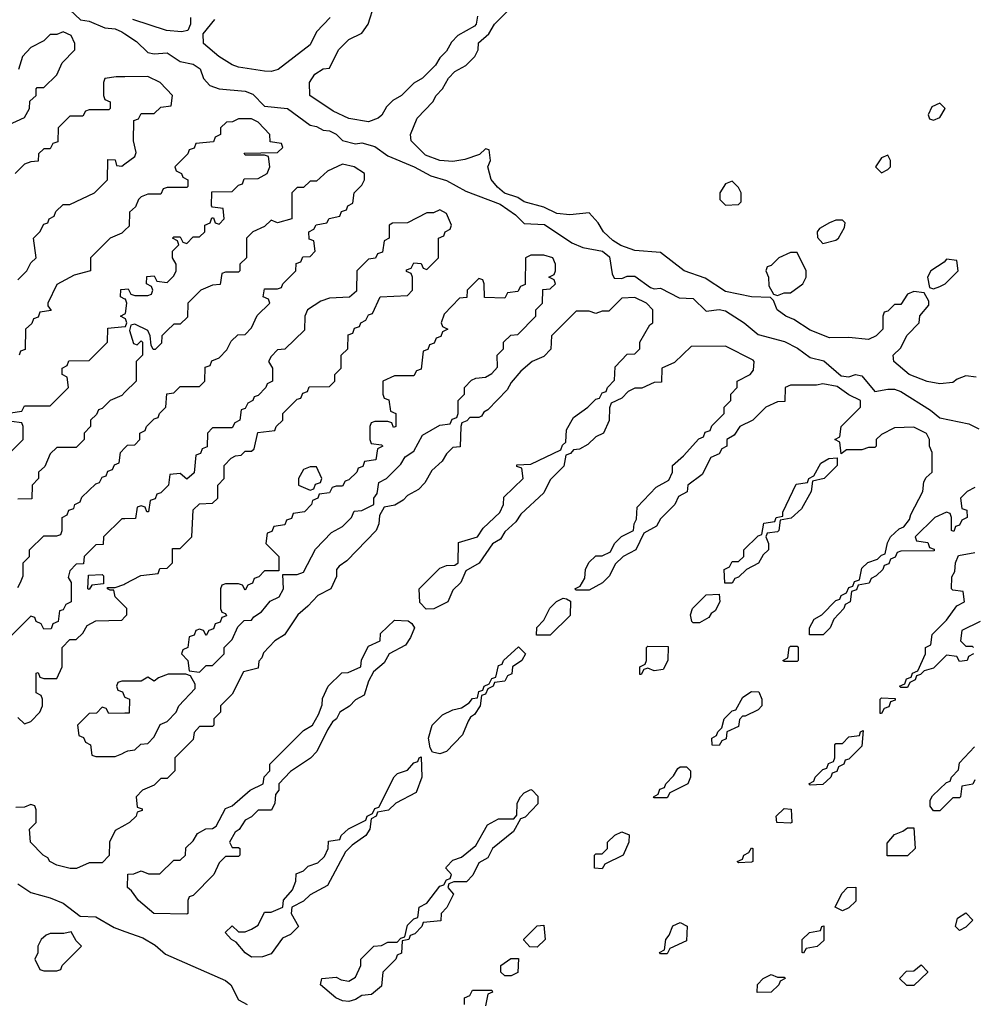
# Model space of a CAD drawing. Header units: inches. Extents: x 2701323 to 2964515, y 494916 to 722124.
# Tile 542 of 656: x 2859676 to 2862613, y 682371 to 685403. Entities that reach past the tile are written whole.
import ezdxf

# ---------------------------------------------------------------- set-up
doc = ezdxf.new("R2010")
doc.units = ezdxf.units.IN
doc.header["$MEASUREMENT"] = 0
doc.layers.add('C8658', color=7, linetype='Continuous')
doc.layers.add('C8668', color=7, linetype='Continuous')

msp = doc.modelspace()

# ---------------------------------------------------------------- linework, layer by layer
at = {"layer": 'C8658', "color": 2, "elevation": 2}
for points in [[(2859830, 685434), (2859862.5, 685402.5), (2859890, 685398.4), (2859938.4, 685378.4), (2859970, 685374.9), (2859990, 685366), (2860000, 685359.4)], [(2859630, 685074), (2859690, 685102), (2859706, 685130), (2859707.3, 685152.7), (2859726, 685170), (2859726, 685190), (2859730, 685194), (2859750, 685194), (2859790, 685234), (2859806, 685270), (2859846, 685310), (2859846, 685330), (2859834.6, 685354.6), (2859810, 685366), (2859790, 685358), (2859770, 685358), (2859750, 685338), (2859710, 685318), (2859684.7, 685290), (2859672, 685250)], [(2860000, 685227.7), (2859972.7, 685227.3), (2859938, 685222), (2859934, 685210), (2859934, 685170), (2859938, 685158), (2859954, 685150), (2859954, 685130), (2859950, 685126), (2859890, 685126), (2859878, 685122), (2859870, 685106), (2859830, 685106), (2859794, 685070), (2859792.7, 685027.3), (2859778, 685022), (2859770, 685006), (2859750, 685006), (2859734, 684990), (2859732.7, 684967.3), (2859710, 684966), (2859690, 684958), (2859662, 684930)], [(2859670, 684602), (2859698, 684630), (2859710, 684654), (2859726, 684670), (2859718, 684730), (2859738, 684750), (2859750, 684774), (2859762, 684778), (2859766, 684790), (2859782, 684798), (2859787.3, 684812.7), (2859810, 684834), (2859830, 684834), (2859906, 684870), (2859946, 684910), (2859947.3, 684972.7), (2859970, 684972), (2859974, 684954), (2859990, 684952), (2860000, 684959.5)], [(2860000, 684755.4), (2859990, 684746), (2859954, 684730), (2859894, 684670), (2859894, 684630), (2859843.6, 684616.4), (2859790, 684588), (2859762, 684530), (2859762, 684522), (2859772.7, 684507.3), (2859738, 684502), (2859732.7, 684487.3), (2859718, 684482), (2859712.7, 684467.3), (2859694, 684450), (2859692.7, 684387.3), (2859678, 684382), (2859674, 684370)], [(2860000, 684543), (2859986, 684550), (2859987.3, 684572.7), (2860000, 684573.4)], [(2860000, 684483), (2859986, 684490), (2860000, 684497)], [(2859647.3, 684192.7), (2859682, 684198), (2859690, 684214), (2859770, 684214), (2859826, 684270), (2859822, 684302), (2859806, 684310), (2859806, 684330), (2859822, 684338), (2859827.3, 684352.7), (2859890, 684354), (2859946, 684410), (2859947.3, 684452.7), (2860000, 684457.8)], [(2860000, 684256), (2859990, 684246), (2859954, 684230), (2859930, 684206), (2859918, 684202), (2859912.7, 684187.3), (2859894, 684170), (2859894, 684150), (2859874, 684130), (2859874, 684110), (2859850, 684086), (2859790, 684086), (2859770, 684066), (2859752.7, 684027.3), (2859734, 684010), (2859734, 683990), (2859714, 683970), (2859712.7, 683927.3), (2859670, 683926)], [(2859650, 684074), (2859686, 684110), (2859686, 684150), (2859682, 684162), (2859650, 684166)], [(2859670, 683654), (2859678, 683670), (2859686, 683690), (2859686, 683730), (2859706, 683750), (2859706, 683770), (2859750, 683814), (2859790, 683814), (2859802, 683818), (2859806, 683830), (2859806, 683870), (2859822, 683878), (2859827.3, 683892.7), (2859842, 683898), (2859846, 683910), (2859862, 683918), (2859867.3, 683932.7), (2859910, 683974), (2859922, 683978), (2859930, 683994), (2859942, 683998), (2859947.3, 684012.7), (2859962, 684018), (2859967.3, 684032.7), (2859982, 684038), (2859986, 684070), (2860000, 684084.9)], [(2860000, 683866.3), (2859990, 683866), (2859934, 683810), (2859932.7, 683787.3), (2859910, 683786), (2859874, 683750), (2859872.7, 683727.3), (2859850, 683726), (2859830, 683706), (2859824.7, 683684.7), (2859834, 683670), (2859834, 683610), (2859818, 683602), (2859810, 683586), (2859798, 683582), (2859794, 683550), (2859778, 683542), (2859772.7, 683527.3), (2859750, 683526), (2859742, 683542), (2859726, 683550), (2859722, 683562), (2859710, 683566), (2859650, 683506)], [(2860000, 683596), (2859970, 683626), (2859966, 683646), (2859954, 683646), (2859946, 683650), (2859946, 683654), (2859970, 683654), (2859996.4, 683663.6), (2860000, 683665.5)], [(2859670, 683254), (2859690, 683234), (2859710, 683242), (2859738, 683270), (2859746, 683290), (2859746, 683310), (2859742, 683322), (2859726, 683330), (2859726, 683390), (2859732.7, 683392.7), (2859738, 683378), (2859750, 683374), (2859790, 683374), (2859806, 683410), (2859806, 683470), (2859830, 683494), (2859850, 683494), (2859870, 683514), (2859883.1, 683536.9), (2859910, 683552), (2859990, 683554), (2860000, 683564)], [(2860000, 683366), (2859990, 683366), (2859978, 683362), (2859974, 683350), (2859978, 683338), (2859992.7, 683332.7), (2859998, 683318), (2860000, 683317)], [(2860000, 683267.1), (2859950, 683266), (2859942, 683282), (2859930, 683286), (2859912.7, 683267.3), (2859890, 683266), (2859854, 683230), (2859858, 683198), (2859872.7, 683192.7), (2859878, 683178), (2859894, 683170), (2859898, 683138), (2859910, 683134), (2859970, 683134), (2859990, 683142), (2860000, 683147.2)], [(2860000, 682922.4), (2859970, 682906), (2859952, 682870), (2859951.6, 682828.4), (2859930, 682806), (2859890, 682806), (2859851, 682789), (2859830.8, 682789.2), (2859790, 682799), (2859768.7, 682810), (2859762, 682822), (2859748, 682830), (2859708.7, 682870), (2859706, 682910), (2859726, 682930), (2859726, 682970), (2859722, 682982), (2859710, 682986), (2859690, 682978), (2859663.6, 682976.4)], [(2859670, 682742), (2859710, 682714.4), (2859770, 682698.7), (2859810, 682681.7), (2859861.6, 682641.6), (2859910, 682639.6), (2859966.8, 682606.8), (2860000, 682594.9)]]:
    msp.add_lwpolyline(points, dxfattribs=at)
for points in [[(2859890, 683648), (2859886, 683650), (2859887.3, 683692.7), (2859930, 683694), (2859934, 683690), (2859934, 683666), (2859898, 683662)], [(2859834, 682594), (2859811.3, 682588.7), (2859770, 682588.7), (2859756.9, 682583.1), (2859742, 682570), (2859732, 682550), (2859731.3, 682528.7), (2859722, 682510), (2859738, 682478), (2859750, 682474), (2859790, 682474), (2859802, 682478), (2859806, 682490), (2859866, 682550), (2859850, 682566)]]:
    msp.add_lwpolyline(points, close=True, dxfattribs=at)
at = {"layer": 'C8668', "color": 2, "elevation": 2}
for points in [[(2862622, 684302), (2862590, 684306), (2862563.6, 684296.4), (2862550, 684286), (2862510, 684282), (2862471, 684289), (2862415.3, 684310), (2862368, 684350), (2862366, 684370), (2862388.4, 684391.6), (2862408.9, 684431.1), (2862446, 684470), (2862448.4, 684491.6), (2862476.4, 684523.6), (2862476.4, 684536.4), (2862462, 684562), (2862430, 684566), (2862410, 684558), (2862390, 684526), (2862370, 684526), (2862350, 684506), (2862338, 684502), (2862334, 684490), (2862334, 684450), (2862314, 684430), (2862290, 684418), (2862230, 684424), (2862170, 684423.7), (2862110, 684447), (2862060.2, 684480.2), (2862035.3, 684490), (2862009, 684510), (2861998, 684538), (2861988, 684548), (2861930, 684549.3), (2861850, 684566.6), (2861786.8, 684606.8), (2861722, 684630), (2861650, 684686), (2861570, 684692.7), (2861527.3, 684707.3), (2861502.9, 684722.9), (2861474, 684750), (2861458, 684778), (2861430, 684808), (2861370, 684802.7), (2861330, 684806.6), (2861290, 684826), (2861230, 684842.7), (2861210, 684856), (2861169.3, 684869.3), (2861147, 684887), (2861128.4, 684911.6), (2861118, 684950), (2861126, 684970), (2861122, 685002), (2861110, 685006), (2861092, 684988), (2861047.1, 684972.9), (2861010, 684966.6), (2860969.5, 684969.5), (2860925.8, 684985.8), (2860881.2, 685030), (2860879, 685050), (2860900.2, 685099.8), (2860948, 685150), (2860958, 685170), (2860978, 685190), (2860996.4, 685223.6), (2861016.4, 685243.6), (2861050, 685262), (2861078, 685290), (2861088, 685310), (2861088.4, 685331.6), (2861120.4, 685359.6), (2861138, 685390), (2861223.1, 685476.9)], [(2861085.4, 685414.6), (2861082, 685390), (2861076.9, 685383.1), (2861025.4, 685354.6), (2861005.4, 685334.6), (2860990, 685306), (2860970, 685286), (2860956.9, 685263.1), (2860916.9, 685223.1), (2860890, 685208), (2860852, 685170), (2860825.4, 685154.6), (2860805.4, 685134.6), (2860791.1, 685108.9), (2860779.8, 685100.2), (2860750, 685089.2), (2860690, 685099.3), (2860641.2, 685121.2), (2860569, 685170), (2860568.7, 685210), (2860584.7, 685235.3), (2860610, 685252), (2860630, 685254), (2860658, 685310), (2860690, 685342), (2860730, 685362), (2860748.7, 685390), (2860768.7, 685451.3)], [(2860202, 685410), (2860202, 685390), (2860194, 685370), (2860174, 685366), (2860128, 685370), (2860024.4, 685404.4)], [(2860632, 685410), (2860590, 685366), (2860570, 685326), (2860472, 685250), (2860450, 685244), (2860430, 685245.2), (2860350, 685257), (2860330, 685264.5), (2860289, 685290), (2860242, 685330), (2860240.4, 685359.6), (2860276.4, 685403.6)], [(2860000, 685359.4), (2860035.8, 685335.8), (2860070, 685302.8), (2860090, 685298), (2860130, 685301.6), (2860170, 685274.9), (2860210, 685266), (2860231.8, 685251.8), (2860241.7, 685221.7), (2860261.1, 685201.1), (2860290, 685190.4), (2860370, 685183), (2860394, 685174), (2860430, 685137.3), (2860501, 685130), (2860570, 685078.8), (2860590, 685074.8), (2860610, 685062.8), (2860630, 685060.7), (2860650.4, 685050.4), (2860670, 685031), (2860710, 685020.5), (2860730, 685023.8), (2860770, 685012.4), (2860810, 684983.8), (2860890.5, 684950.5), (2860942.4, 684922.4), (2860990, 684908.2), (2861050, 684875.5), (2861155.5, 684835.5), (2861202.5, 684802.5), (2861230, 684776), (2861292.3, 684772.3), (2861375.9, 684715.9), (2861410, 684702), (2861470.5, 684690.5), (2861492.7, 684672.7), (2861500.7, 684620.7), (2861507.1, 684607.1), (2861530, 684606), (2861546.6, 684613.4), (2861570, 684613.4), (2861618.8, 684578.8), (2861630, 684574.8), (2861650, 684576.3), (2861707.1, 684547.1), (2861750, 684544.9), (2861790, 684506), (2861830, 684510.5), (2861850, 684506.4), (2861907.3, 684470), (2861950, 684433.4), (2862031.9, 684411.9), (2862071.8, 684391.8), (2862110, 684362.8), (2862152.4, 684352.4), (2862206, 684306), (2862230, 684302.8), (2862250, 684310.4), (2862270, 684306.8), (2862310, 684258), (2862350, 684265.5), (2862370, 684265.5), (2862390, 684258), (2862480.9, 684200.9), (2862510, 684177.3), (2862598.8, 684158.8), (2862630, 684142.8)], [(2860000, 684959.5), (2860030, 684982), (2860034, 684994), (2860026, 685030), (2860027.3, 685092.7), (2860042, 685098), (2860050, 685114), (2860090, 685114), (2860110, 685134), (2860142, 685138), (2860146, 685170), (2860108, 685210), (2860070, 685228.7), (2860000, 685227.7)], [(2860000, 684573.4), (2860010, 684574), (2860018, 684558), (2860030, 684554), (2860070, 684554), (2860082, 684558), (2860086, 684570), (2860082, 684582), (2860066, 684590), (2860067.3, 684612.7), (2860090, 684614), (2860098, 684598), (2860130, 684594), (2860150, 684614), (2860158, 684630), (2860158, 684650), (2860146, 684670), (2860146, 684690), (2860166, 684710), (2860162, 684722), (2860146, 684730), (2860150, 684734), (2860170, 684734), (2860178, 684718), (2860190, 684714), (2860210, 684734), (2860230, 684734), (2860246, 684750), (2860246, 684770), (2860262, 684778), (2860267.3, 684792.7), (2860272.7, 684792.7), (2860278, 684778), (2860290, 684774), (2860306, 684790), (2860302, 684822), (2860270, 684826), (2860266, 684830), (2860267.3, 684872.7), (2860330, 684874), (2860350, 684894), (2860362, 684898), (2860367.3, 684912.7), (2860410, 684914), (2860438, 684930), (2860446, 684950), (2860442, 684982), (2860430, 684986), (2860370, 684986), (2860367.3, 684992.7), (2860470, 684994), (2860486, 685010), (2860482, 685022), (2860447.3, 685027.3), (2860446, 685050), (2860410, 685088), (2860390, 685098), (2860350, 685098), (2860331.6, 685088.4), (2860312.7, 685087.3), (2860294, 685070), (2860294, 685050), (2860278, 685042), (2860272.7, 685027.3), (2860218, 685022), (2860212.7, 685007.3), (2860198, 685002), (2860194, 684990), (2860154, 684950), (2860158, 684938), (2860174, 684930), (2860178, 684918), (2860194, 684910), (2860194, 684890), (2860190, 684886), (2860130, 684886), (2860118, 684882), (2860110, 684866), (2860070, 684866), (2860050, 684858), (2860042, 684850), (2860032.7, 684827.3), (2860014, 684810), (2860012.7, 684767.3), (2860000, 684755.4)], [(2860000, 684084.9), (2860007.3, 684092.7), (2860030, 684094), (2860046, 684110), (2860046, 684130), (2860062, 684138), (2860066, 684150), (2860090, 684174), (2860102, 684178), (2860106, 684190), (2860126, 684210), (2860128.7, 684251.3), (2860150, 684254), (2860170, 684274), (2860230, 684274), (2860246, 684290), (2860247.3, 684332.7), (2860262, 684338), (2860267.3, 684352.7), (2860290, 684362), (2860314, 684386), (2860327.3, 684412.7), (2860347.3, 684432.7), (2860370, 684434), (2860390, 684454), (2860407.3, 684492.7), (2860446, 684530), (2860442, 684542), (2860426, 684550), (2860430, 684574), (2860470, 684574), (2860482, 684578), (2860486, 684590), (2860526, 684630), (2860527.3, 684652.7), (2860542, 684658), (2860547.3, 684672.7), (2860570, 684674), (2860586, 684690), (2860582, 684722), (2860567.3, 684727.3), (2860566, 684750), (2860582, 684758), (2860588.7, 684771.3), (2860622, 684778), (2860628.7, 684791.3), (2860662, 684798), (2860667.3, 684812.7), (2860682, 684818), (2860686, 684830), (2860702, 684838), (2860706, 684870), (2860730, 684894), (2860738, 684910), (2860738, 684930), (2860706, 684950), (2860670, 684958), (2860623.6, 684936.4), (2860590, 684906), (2860570, 684906), (2860550, 684886), (2860530, 684886), (2860514, 684870), (2860514, 684790), (2860470, 684778), (2860450, 684786), (2860430, 684766), (2860394, 684750), (2860374, 684730), (2860374, 684670), (2860354, 684650), (2860354, 684630), (2860350, 684626), (2860310, 684626), (2860298, 684622), (2860292.7, 684587.3), (2860270, 684586), (2860234, 684570), (2860194, 684530), (2860192.7, 684487.3), (2860170, 684466), (2860150, 684466), (2860130, 684446), (2860114, 684430), (2860112.7, 684407.3), (2860092.7, 684387.3), (2860087.3, 684387.3), (2860080.4, 684400.4), (2860078, 684430), (2860070, 684446), (2860030, 684466), (2860018, 684462), (2860014, 684446), (2860026.4, 684406.4), (2860038, 684402), (2860050, 684414), (2860054, 684410), (2860054, 684370), (2860034, 684350), (2860034, 684290), (2860000, 684256)], [(2860000, 683665.5), (2860048.4, 683691.6), (2860102, 683698), (2860107.3, 683712.7), (2860130, 683714), (2860146, 683730), (2860146, 683774), (2860170, 683774), (2860206, 683810), (2860210, 683894), (2860230, 683912), (2860270, 683914), (2860286, 683930), (2860286, 683970), (2860306, 683990), (2860306, 684030), (2860327.3, 684052.7), (2860340.4, 684059.6), (2860358, 684062), (2860370, 684074), (2860390, 684074), (2860398, 684082), (2860408.7, 684131.3), (2860462, 684138), (2860466, 684150), (2860486, 684170), (2860486, 684190), (2860530, 684234), (2860542, 684238), (2860547.3, 684252.7), (2860562, 684258), (2860567.3, 684272.7), (2860630, 684274), (2860646, 684290), (2860646, 684310), (2860666, 684330), (2860666, 684370), (2860686, 684390), (2860687.3, 684432.7), (2860702, 684438), (2860707.3, 684452.7), (2860722, 684458), (2860726, 684470), (2860742, 684478), (2860750, 684494), (2860762, 684498), (2860786, 684550), (2860870, 684554), (2860886, 684570), (2860886, 684610), (2860882, 684622), (2860867.3, 684627.3), (2860867.3, 684632.7), (2860882, 684638), (2860890, 684654), (2860912.7, 684652.7), (2860918, 684638), (2860930, 684634), (2860966, 684670), (2860966, 684730), (2860982, 684738), (2860986, 684750), (2861002, 684758), (2861006, 684770), (2860990, 684806), (2860970, 684818), (2860950, 684808), (2860930, 684808), (2860870, 684778), (2860823.6, 684776.4), (2860814, 684770), (2860814, 684730), (2860798, 684722), (2860792.7, 684687.3), (2860778, 684682), (2860771.6, 684668.4), (2860750, 684666), (2860714, 684630), (2860712.7, 684567.3), (2860691.6, 684548.4), (2860630, 684546), (2860603.6, 684536.4), (2860562, 684510), (2860554, 684490), (2860552.7, 684447.3), (2860492, 684388), (2860470, 684386), (2860450, 684366), (2860442, 684350), (2860454, 684330), (2860454, 684290), (2860438, 684282), (2860434, 684270), (2860410, 684246), (2860398, 684242), (2860394, 684230), (2860378, 684222), (2860370, 684206), (2860358, 684202), (2860354, 684170), (2860338, 684162), (2860330, 684146), (2860270, 684146), (2860254, 684130), (2860252.7, 684087.3), (2860238, 684082), (2860232.7, 684067.3), (2860218, 684062), (2860212.7, 684007.3), (2860190, 683988), (2860170, 684006), (2860138, 684002), (2860134, 683970), (2860110, 683946), (2860098, 683942), (2860092.7, 683927.3), (2860078, 683922), (2860072.7, 683887.3), (2860067.3, 683887.3), (2860062, 683902), (2860050, 683906), (2860038, 683902), (2860032.7, 683867.3), (2860000, 683866.3)], [(2862618, 683962), (2862594, 683950), (2862574, 683930), (2862578, 683898), (2862592.7, 683892.7), (2862594, 683870), (2862578, 683862), (2862570, 683846), (2862558, 683842), (2862552.7, 683827.3), (2862546, 683830), (2862546, 683870), (2862542, 683882), (2862530, 683886), (2862494, 683870), (2862434, 683810), (2862438, 683798), (2862472.7, 683792.7), (2862478, 683778), (2862492.7, 683772.7), (2862492.7, 683767.3), (2862390, 683766), (2862378, 683762), (2862372.7, 683747.3), (2862358, 683742), (2862352.7, 683727.3), (2862338, 683722), (2862334, 683710), (2862314, 683690), (2862298, 683682), (2862292.7, 683667.3), (2862258, 683662), (2862252.7, 683647.3), (2862238, 683642), (2862234, 683610), (2862218, 683602), (2862214, 683590), (2862183.6, 683556.4), (2862172, 683530), (2862151, 683509), (2862108.4, 683508.4), (2862108, 683530), (2862123.1, 683556.9), (2862146, 683570), (2862190, 683614), (2862202, 683618), (2862206, 683630), (2862222, 683638), (2862230, 683654), (2862242, 683658), (2862247.3, 683672.7), (2862262, 683678), (2862270, 683714), (2862288.4, 683731.6), (2862318, 683742), (2862330, 683754), (2862342, 683758), (2862348.4, 683791.6), (2862358, 683810), (2862384.7, 683835.3), (2862399, 683841), (2862416.4, 683863.6), (2862420.4, 683879.6), (2862458, 683950), (2862460.4, 683979.6), (2862467.3, 683992.7), (2862486, 684010), (2862486, 684070), (2862478, 684090), (2862478, 684110), (2862468.4, 684128.4), (2862430, 684148), (2862370, 684146), (2862330, 684126), (2862314, 684110), (2862314, 684090), (2862310, 684086), (2862290, 684086), (2862270, 684078), (2862222, 684078), (2862206, 684066), (2862202, 684102), (2862186, 684110), (2862202, 684118), (2862206, 684150), (2862266, 684210), (2862266, 684230), (2862230, 684248), (2862194, 684274), (2862150, 684282), (2862130, 684278), (2862050, 684278), (2862034, 684270), (2862032.7, 684227.3), (2862010, 684226), (2861974, 684210), (2861934, 684170), (2861894, 684150), (2861876.9, 684123.1), (2861854, 684110), (2861854, 684090), (2861838, 684082), (2861830, 684066), (2861804.7, 684055.3), (2861778, 684002), (2861734, 683970), (2861731.3, 683948.7), (2861705.4, 683934.6), (2861694, 683910), (2861650, 683866), (2861636.9, 683843.1), (2861598, 683822), (2861574, 683770), (2861534, 683750), (2861510, 683726), (2861492, 683690), (2861471.1, 683668.9), (2861430, 683646), (2861390, 683646), (2861386, 683650), (2861402, 683658), (2861416.4, 683683.6), (2861418, 683710), (2861428.9, 683731.1), (2861450, 683752), (2861470, 683752), (2861495.3, 683764.7), (2861508, 683790), (2861528.9, 683811.1), (2861566, 683830), (2861568, 683850), (2861575.3, 683864.7), (2861578, 683902), (2861636.4, 683963.6), (2861675.3, 683984.7), (2861686, 684010), (2861686, 684030), (2861720.4, 684059.6), (2861767.3, 684112.7), (2861782, 684118), (2861787.3, 684132.7), (2861802, 684138), (2861807.3, 684152.7), (2861846, 684190), (2861846, 684210), (2861866, 684230), (2861866, 684250), (2861886, 684270), (2861886, 684290), (2861926, 684310), (2861936.4, 684323.6), (2861938, 684350), (2861934.6, 684354.6), (2861850, 684398), (2861743.6, 684396.4), (2861692.7, 684347.3), (2861654, 684330), (2861652.7, 684287.3), (2861630, 684286), (2861592, 684268), (2861570, 684268), (2861550, 684258), (2861530, 684238), (2861498, 684222), (2861492.7, 684207.3), (2861491.6, 684168.4), (2861474, 684130), (2861450, 684118), (2861425.4, 684094.6), (2861399.6, 684080.4), (2861382, 684078), (2861372.7, 684067.3), (2861358, 684062), (2861351.6, 684028.4), (2861310, 683986), (2861290, 683946), (2861219.6, 683880.4), (2861203.6, 683856.4), (2861170, 683826), (2861156.9, 683803.1), (2861131.6, 683788.4), (2861091.1, 683728.9), (2861050, 683706), (2861034, 683670), (2861010, 683646), (2860994, 683610), (2860951.6, 683588.4), (2860927.3, 683587.3), (2860908.4, 683608.4), (2860906, 683650), (2860970, 683714), (2860990, 683722), (2861016.4, 683723.6), (2861026, 683730), (2861027.3, 683792.7), (2861086, 683810), (2861103.1, 683836.9), (2861154.6, 683885.4), (2861166, 683910), (2861167.3, 683932.7), (2861226, 683990), (2861222, 684022), (2861207.3, 684027.3), (2861207.3, 684032.7), (2861250, 684034), (2861342, 684078), (2861347.3, 684092.7), (2861358, 684102), (2861360.4, 684139.6), (2861382, 684178), (2861426, 684210), (2861450, 684234), (2861462, 684238), (2861470, 684254), (2861482, 684258), (2861486, 684270), (2861507.3, 684292.7), (2861510, 684334), (2861547.3, 684372.7), (2861570, 684374), (2861586, 684390), (2861586, 684410), (2861616.4, 684463.6), (2861626, 684470), (2861626, 684510), (2861606, 684530), (2861570, 684548), (2861530, 684546), (2861490, 684506), (2861470, 684506), (2861450, 684498), (2861430, 684506), (2861390, 684506), (2861314, 684430), (2861311.6, 684388.4), (2861290, 684366), (2861254, 684350), (2861219.6, 684320.4), (2861190, 684286), (2861176.9, 684263.1), (2861118, 684202), (2861105.4, 684194.6), (2861098, 684182), (2861090, 684178), (2861062, 684178), (2861052.7, 684167.3), (2861038, 684162), (2861034, 684150), (2861032.7, 684087.3), (2861010, 684086), (2860990, 684066), (2860976.9, 684043.1), (2860945.4, 684014.6), (2860923.6, 683976.4), (2860903.6, 683956.4), (2860870, 683938), (2860856.9, 683923.1), (2860831.6, 683908.4), (2860798, 683902), (2860783.6, 683876.4), (2860782, 683850), (2860774, 683830), (2860683.6, 683736.4), (2860659.6, 683720.4), (2860652, 683710), (2860651.6, 683688.4), (2860634, 683650), (2860594, 683630), (2860563.6, 683596.4), (2860532, 683570), (2860491.1, 683508.9), (2860462, 683490), (2860426.4, 683453.6), (2860422, 683438), (2860412.7, 683427.3), (2860410, 683406), (2860365.4, 683394.6), (2860330, 683326), (2860294, 683290), (2860294, 683270), (2860274, 683250), (2860274, 683230), (2860270, 683226), (2860230, 683226), (2860212.7, 683207.3), (2860210, 683186), (2860154, 683130), (2860154, 683090), (2860130, 683066), (2860110, 683066), (2860090, 683046), (2860054, 683030), (2860034, 683010), (2860038, 682978), (2860052.7, 682972.7), (2860052.7, 682967.3), (2860038, 682962), (2860034, 682950), (2860014, 682930), (2860000, 682922.4)], [(2860000, 684497), (2860002, 684498), (2860006, 684530), (2860002, 684542), (2860000, 684543)], [(2860000, 684457.8), (2860002, 684458), (2860006, 684470), (2860002, 684482), (2860000, 684483)], [(2862614, 683450), (2862598, 683442), (2862594, 683430), (2862570, 683426), (2862562, 683442), (2862530, 683446), (2862490, 683406), (2862462, 683398), (2862450, 683386), (2862438, 683382), (2862434, 683370), (2862418, 683362), (2862410, 683346), (2862390, 683346), (2862386, 683350), (2862402, 683358), (2862407.3, 683372.7), (2862422, 683378), (2862426, 683390), (2862442, 683398), (2862466, 683450), (2862466, 683470), (2862482, 683478), (2862486, 683510), (2862530, 683554), (2862562, 683598), (2862586, 683610), (2862582, 683642), (2862550, 683646), (2862546, 683650), (2862547.3, 683687.3), (2862556.4, 683703.6), (2862558, 683730), (2862567.3, 683752.7), (2862618, 683762)], [(2860000, 683564), (2860006, 683570), (2860006, 683590), (2860000, 683596)], [(2862634, 683550), (2862578, 683522), (2862574, 683490), (2862590, 683474), (2862610, 683474), (2862614, 683470)], [(2860000, 683147.2), (2860008.4, 683151.6), (2860030, 683154), (2860048.4, 683171.6), (2860070, 683174), (2860090, 683194), (2860108, 683232), (2860130, 683242), (2860158, 683270), (2860166, 683290), (2860216.4, 683343.6), (2860216.4, 683356.4), (2860202, 683382), (2860187.3, 683387.3), (2860132.7, 683387.3), (2860103.6, 683376.4), (2860090, 683366), (2860070, 683378), (2860050, 683366), (2860000, 683366)], [(2860000, 683317), (2860014, 683310), (2860012.7, 683267.3), (2860000, 683267.1)], [(2862618, 683062), (2862611.6, 683048.4), (2862578, 683042), (2862574, 683010), (2862570, 683006), (2862550, 683006), (2862510, 682966), (2862490, 682966), (2862480.4, 682980.4), (2862480.4, 682999.6), (2862487.3, 683012.7), (2862530, 683054), (2862542, 683058), (2862546, 683070), (2862567.3, 683092.7), (2862570, 683114), (2862616.4, 683163.6)], [(2860000, 682594.9), (2860055.2, 682575.2), (2860092.8, 682552.8), (2860125.3, 682525.2), (2860310, 682443.7), (2860326.4, 682430), (2860350, 682384.7), (2860376, 682370)], [(2861046, 682370), (2861046, 682390), (2861062, 682398), (2861070, 682414), (2861130, 682414), (2861132, 682408), (2861118, 682402), (2861110, 682366)]]:
    msp.add_lwpolyline(points, dxfattribs=at)
for points in [[(2862510, 685146), (2862485.4, 685134.6), (2862474, 685110), (2862478, 685098), (2862490, 685094), (2862510, 685102), (2862526, 685130)], [(2862350, 684986), (2862330, 684978), (2862312, 684950), (2862330, 684932), (2862350, 684942), (2862358, 684950), (2862358, 684970)], [(2861870, 684906), (2861850, 684898), (2861832, 684870), (2861832, 684850), (2861850, 684832), (2861890, 684834), (2861898, 684842), (2861898, 684870), (2861890, 684886)], [(2862210, 684786), (2862190, 684786), (2862170, 684778), (2862139.6, 684760.4), (2862132, 684750), (2862132.7, 684732.7), (2862150, 684714), (2862190, 684724.7), (2862198, 684730), (2862216.4, 684763.6), (2862218, 684778)], [(2861290, 684678), (2861250, 684678), (2861234, 684670), (2861232.7, 684587.3), (2861218, 684582), (2861210, 684566), (2861178, 684562), (2861170, 684546), (2861107.3, 684547.3), (2861106, 684590), (2861102, 684602), (2861090, 684606), (2861054, 684570), (2861052.7, 684547.3), (2861030, 684546), (2860983.6, 684496.4), (2860974, 684470), (2860978, 684458), (2860994, 684450), (2860978, 684442), (2860972.7, 684427.3), (2860958, 684422), (2860952.7, 684407.3), (2860938, 684402), (2860932.7, 684387.3), (2860918, 684382), (2860912.7, 684327.3), (2860898, 684322), (2860890, 684306), (2860830, 684306), (2860794, 684290), (2860794, 684250), (2860798, 684238), (2860812.7, 684232.7), (2860818, 684198), (2860834, 684190), (2860834, 684150), (2860827.3, 684147.3), (2860822, 684162), (2860810, 684166), (2860770, 684166), (2860758, 684162), (2860754, 684150), (2860754, 684110), (2860758, 684098), (2860790, 684094), (2860794, 684090), (2860778, 684082), (2860772.7, 684047.3), (2860738, 684042), (2860732.7, 684027.3), (2860718, 684022), (2860714, 684010), (2860690, 683986), (2860678, 683982), (2860670, 683966), (2860650, 683966), (2860638, 683962), (2860630, 683946), (2860598, 683942), (2860594, 683930), (2860578, 683922), (2860574, 683910), (2860552.7, 683887.3), (2860518, 683882), (2860512.7, 683867.3), (2860498, 683862), (2860492.7, 683847.3), (2860458, 683842), (2860452.7, 683827.3), (2860438, 683822), (2860434, 683790), (2860474, 683750), (2860474, 683706), (2860430, 683706), (2860412.7, 683687.3), (2860398, 683682), (2860392.7, 683667.3), (2860378, 683662), (2860370, 683646), (2860362, 683662), (2860350, 683666), (2860310, 683666), (2860298, 683662), (2860294, 683650), (2860294, 683590), (2860298, 683578), (2860310, 683574), (2860312.7, 683567.3), (2860298, 683562), (2860292.7, 683547.3), (2860278, 683542), (2860272.7, 683527.3), (2860258, 683522), (2860250, 683506), (2860242, 683522), (2860230, 683526), (2860218, 683522), (2860212.7, 683507.3), (2860198, 683502), (2860194, 683470), (2860178, 683462), (2860174, 683450), (2860194, 683430), (2860198, 683398), (2860230, 683394), (2860250, 683414), (2860270, 683414), (2860306, 683450), (2860306, 683470), (2860330, 683494), (2860347.3, 683532.7), (2860367.3, 683552.7), (2860390, 683554), (2860396.4, 683563.6), (2860420.4, 683579.6), (2860447.3, 683612.7), (2860474.6, 683625.4), (2860488, 683650), (2860486, 683694), (2860530, 683694), (2860550, 683702), (2860587.3, 683772.7), (2860636.4, 683823.6), (2860670, 683842), (2860698, 683870), (2860706, 683890), (2860730, 683892), (2860766, 683910), (2860766, 683930), (2860776.4, 683943.6), (2860782, 683978), (2860806, 683990), (2860850, 684034), (2860863.1, 684056.9), (2860890, 684074), (2860916.4, 684123.6), (2860970, 684154), (2861002, 684158), (2861007.3, 684172.7), (2861022, 684178), (2861026, 684190), (2861026, 684230), (2861046, 684250), (2861046, 684270), (2861067.3, 684292.7), (2861080.4, 684299.6), (2861110, 684302), (2861130, 684314), (2861147.3, 684332.7), (2861146, 684370), (2861166, 684390), (2861166, 684410), (2861188.4, 684431.6), (2861210, 684434), (2861266, 684490), (2861266, 684510), (2861286, 684530), (2861287.3, 684572.7), (2861310, 684574), (2861326, 684590), (2861322, 684602), (2861306, 684610), (2861322, 684618), (2861326, 684630), (2861326, 684650), (2861318, 684670)], [(2862070, 684686), (2862050, 684686), (2862014, 684670), (2861990, 684646), (2861978, 684642), (2861974, 684630), (2861982, 684610), (2861983.6, 684583.6), (2861998, 684558), (2862010, 684554), (2862030, 684562), (2862050, 684562), (2862088, 684590), (2862098, 684610), (2862098, 684630)], [(2862530, 684666), (2862523.6, 684656.4), (2862482, 684630), (2862472, 684610), (2862478, 684578), (2862490, 684574), (2862510, 684582), (2862526, 684590), (2862566, 684630), (2862562, 684662)], [(2861847.3, 683667.3), (2861846, 683710), (2861862, 683718), (2861870, 683734), (2861890, 683734), (2861906, 683750), (2861906, 683770), (2861950, 683814), (2861962, 683818), (2861967.3, 683852.7), (2862002, 683858), (2862006, 683870), (2862026, 683874), (2862026, 683886), (2862067.3, 683972.7), (2862102, 683978), (2862106, 683990), (2862122, 683998), (2862143.1, 684036.9), (2862168.4, 684051.6), (2862194, 684054), (2862194, 684030), (2862154, 683990), (2862118, 683982), (2862114, 683950), (2862083.6, 683896.4), (2862051.6, 683868.4), (2862018, 683862), (2862014, 683830), (2862010, 683826), (2861978, 683822), (2861974, 683810), (2861982, 683790), (2861982, 683770), (2861965.4, 683754.6), (2861951.1, 683728.9), (2861914, 683710), (2861890, 683686), (2861878, 683682), (2861870, 683668)], [(2860590, 684026), (2860570, 684026), (2860550, 684018), (2860534, 683990), (2860534, 683970), (2860570, 683954), (2860582, 683958), (2860587.3, 683972.7), (2860602, 683978), (2860606, 683990)], [(2861750, 683546), (2861746, 683550), (2861742, 683570), (2861748, 683590), (2861790, 683632), (2861830, 683634), (2861832, 683610), (2861818, 683582), (2861805.4, 683574.6), (2861798, 683562), (2861770, 683546)], [(2861267.3, 683507.3), (2861268.4, 683531.6), (2861290, 683554), (2861308.9, 683591.1), (2861328.9, 683611.1), (2861350, 683622), (2861359.6, 683619.6), (2861372, 683612), (2861371.6, 683568.4), (2861310, 683508)], [(2860330, 682854), (2860350, 682854), (2860354, 682850), (2860354, 682830), (2860350, 682826), (2860310, 682826), (2860290, 682806), (2860274, 682770), (2860210, 682706), (2860198, 682702), (2860194, 682690), (2860194, 682650), (2860190, 682648), (2860089.2, 682650), (2860042, 682690), (2860020.4, 682720.4), (2860008, 682730), (2860008.7, 682771.3), (2860027.3, 682772.7), (2860050, 682782), (2860072.7, 682772.7), (2860107.3, 682772.7), (2860150, 682814), (2860170, 682814), (2860186, 682830), (2860187.3, 682852.7), (2860210, 682874), (2860223.1, 682896.9), (2860248.7, 682911.3), (2860270, 682912), (2860280.4, 682919.6), (2860310, 682974), (2860330, 682982), (2860386, 683030), (2860426, 683050), (2860428.4, 683071.6), (2860446, 683090), (2860446, 683110), (2860550, 683214), (2860578, 683230), (2860596.4, 683263.6), (2860607.3, 683292.7), (2860608, 683312), (2860626, 683350), (2860668.4, 683391.6), (2860687.3, 683392.7), (2860726, 683410), (2860728.4, 683431.6), (2860750, 683474), (2860786, 683490), (2860787.3, 683512.7), (2860830, 683554), (2860872, 683552), (2860883.6, 683543.6), (2860892, 683530), (2860879.8, 683500.2), (2860863.6, 683476.4), (2860814, 683450), (2860798, 683422), (2860765.4, 683394.6), (2860750, 683366), (2860736.9, 683323.1), (2860710, 683308), (2860691.1, 683288.9), (2860662, 683270), (2860652, 683250), (2860639.6, 683240.4), (2860623.6, 683216.4), (2860591, 683149), (2860571.3, 683128.7), (2860510, 683088), (2860474, 683050), (2860474, 683030), (2860463.6, 683016.4), (2860462, 682990), (2860451.1, 682968.9), (2860410, 682968), (2860390, 682948), (2860370, 682938), (2860351.3, 682908.7), (2860339.6, 682900.4), (2860322, 682870)], [(2860970, 683142), (2860947.3, 683147.3), (2860940.4, 683160.4), (2860935.3, 683190), (2860946, 683230), (2860978, 683262), (2861010, 683278), (2861036.4, 683283.6), (2861060.4, 683299.6), (2861070, 683312), (2861086, 683314), (2861090, 683334), (2861102, 683338), (2861106, 683350), (2861122, 683358), (2861130, 683374), (2861142, 683378), (2861150, 683414), (2861162, 683418), (2861166, 683430), (2861212, 683472), (2861234, 683450), (2861222, 683430), (2861194, 683410), (2861191.6, 683388.4), (2861178, 683382), (2861170, 683366), (2861138, 683362), (2861134, 683350), (2861118, 683342), (2861110, 683326), (2861098, 683322), (2861094, 683290), (2861076.9, 683263.1), (2861064.7, 683255.3), (2861056.9, 683243.1), (2861039.8, 683200.2), (2860990, 683148.7)], [(2861630, 683398), (2861610, 683406), (2861598, 683402), (2861590, 683386), (2861586, 683386), (2861586, 683410), (2861602, 683418), (2861606, 683430), (2861606, 683470), (2861610, 683474), (2861672.7, 683472.7), (2861672, 683430), (2861658, 683402)], [(2862030, 683426), (2862026, 683430), (2862042, 683438), (2862046, 683470), (2862050, 683474), (2862070, 683474), (2862074, 683470), (2862074, 683430), (2862070, 683426)], [(2861830, 683168), (2861808.9, 683168.9), (2861808, 683190), (2861822, 683198), (2861826, 683210), (2861838, 683222), (2861846, 683250), (2861870, 683274), (2861882, 683278), (2861903.1, 683316.9), (2861930, 683334), (2861952.7, 683332.7), (2861962, 683310), (2861962, 683290), (2861950, 683278), (2861910, 683258), (2861902, 683258), (2861892.7, 683247.3), (2861890, 683226), (2861854, 683210), (2861851.6, 683188.4), (2861838, 683182)], [(2862326, 683266), (2862326, 683310), (2862330, 683314), (2862372.7, 683312.7), (2862372.7, 683307.3), (2862358, 683302), (2862352.7, 683287.3), (2862338, 683282), (2862330, 683266)], [(2862110, 683046), (2862106, 683050), (2862122, 683058), (2862126, 683070), (2862150, 683094), (2862162, 683098), (2862167.3, 683112.7), (2862182, 683118), (2862186, 683130), (2862186, 683170), (2862190, 683174), (2862210, 683174), (2862230, 683194), (2862262, 683198), (2862266, 683210), (2862274, 683214), (2862270, 683166), (2862230, 683126), (2862218, 683122), (2862214, 683110), (2862198, 683102), (2862192.7, 683087.3), (2862178, 683082), (2862174, 683070), (2862150, 683048)], [(2860390, 682515.3), (2860370, 682529), (2860342, 682562), (2860328, 682570), (2860308.4, 682591.6), (2860330, 682612), (2860350, 682594), (2860370, 682594), (2860390, 682602), (2860410, 682614), (2860430, 682654), (2860450, 682654), (2860486, 682670), (2860488.4, 682691.6), (2860516.4, 682723.6), (2860526, 682750), (2860527.3, 682772.7), (2860550, 682782), (2860564, 682796), (2860593.6, 682806.4), (2860614.6, 682825.4), (2860626, 682850), (2860627.3, 682872.7), (2860662, 682878), (2860666, 682890), (2860688.9, 682911.1), (2860742, 682938), (2860746, 682950), (2860762, 682958), (2860770, 682974), (2860782, 682978), (2860828.7, 683071.3), (2860839, 683081), (2860870, 683092), (2860890, 683114), (2860902, 683118), (2860906, 683130), (2860912.7, 683132.7), (2860914, 683070), (2860896.9, 683023.1), (2860834, 682990), (2860811.6, 682968.4), (2860778, 682962), (2860774, 682950), (2860758, 682942), (2860754, 682910), (2860742, 682890), (2860699.6, 682860.4), (2860679.6, 682840.4), (2860623.6, 682736.4), (2860570, 682708), (2860550, 682688), (2860514, 682670), (2860512, 682650), (2860534, 682610), (2860510, 682586), (2860485.4, 682574.6), (2860450, 682526), (2860423.6, 682516.4)], [(2861630, 683006), (2861628, 683010), (2861642, 683018), (2861647.3, 683032.7), (2861662, 683038), (2861666, 683050), (2861690, 683074), (2861703.1, 683096.9), (2861710, 683102), (2861730, 683102), (2861742, 683090), (2861742, 683070), (2861734, 683050), (2861678, 683022), (2861670, 683006)], [(2860690, 682379), (2860670, 682381.2), (2860649, 682390), (2860602, 682430), (2860606, 682450), (2860650, 682454), (2860665.4, 682445.4), (2860690, 682442), (2860710, 682454), (2860726, 682490), (2860726, 682510), (2860766, 682550), (2860790, 682552), (2860810, 682562), (2860838, 682562), (2860850, 682574), (2860862, 682578), (2860870, 682614), (2860890, 682634), (2860902, 682638), (2860906, 682670), (2860930, 682682), (2860970, 682734), (2860982, 682738), (2860990, 682754), (2861002, 682758), (2861006, 682770), (2860988, 682790), (2860990, 682794), (2861010, 682814), (2861036.4, 682823.6), (2861080.4, 682859.6), (2861116.4, 682923.6), (2861150, 682942), (2861198, 682942), (2861207.3, 682952.7), (2861208, 682990), (2861218, 683010), (2861230, 683022), (2861250, 683032), (2861254, 683030), (2861271.6, 683011.6), (2861271.6, 682988.4), (2861232.7, 682947.3), (2861218, 682942), (2861196.9, 682903.1), (2861132, 682850), (2861118, 682822), (2861090, 682806), (2861071.6, 682768.4), (2861052, 682748), (2861012.7, 682747.3), (2860998, 682742), (2860994, 682730), (2861012, 682710), (2860991.6, 682668.4), (2860974, 682650), (2860972.7, 682627.3), (2860918, 682622), (2860914, 682610), (2860892.7, 682587.3), (2860878, 682582), (2860874, 682570), (2860854, 682566), (2860852, 682528), (2860838, 682522), (2860834, 682510), (2860794, 682470), (2860790, 682426), (2860759.6, 682400.4), (2860730, 682398), (2860710, 682385.2)], [(2862050, 682928), (2862008, 682930), (2862006, 682950), (2862030, 682974), (2862051.6, 682971.6), (2862054, 682930)], [(2862348, 682828), (2862347.3, 682867.3), (2862370, 682894), (2862396.4, 682903.6), (2862410, 682914), (2862430, 682914), (2862434, 682850), (2862410, 682828)], [(2861470, 682788), (2861446, 682790), (2861446, 682830), (2861450, 682834), (2861470, 682834), (2861486, 682850), (2861486, 682870), (2861508.4, 682891.6), (2861530, 682902), (2861552.7, 682892.7), (2861552, 682870), (2861534, 682830), (2861478, 682802)], [(2861890, 682806), (2861886, 682810), (2861902, 682818), (2861906, 682830), (2861922, 682838), (2861930, 682852), (2861934, 682850), (2861934, 682810), (2861930, 682808)], [(2862210, 682658), (2862188, 682670), (2862208.4, 682711.6), (2862226, 682730), (2862251.6, 682731.6), (2862251.6, 682688.4), (2862230, 682668)], [(2862570, 682598), (2862558, 682610), (2862564, 682636), (2862590, 682652), (2862612, 682630), (2862590, 682608)], [(2861270, 682546), (2861247.3, 682547.3), (2861228.4, 682568.4), (2861228.4, 682571.6), (2861270, 682612), (2861290, 682614), (2861294, 682570)], [(2861650, 682526), (2861646, 682530), (2861662, 682538), (2861666, 682570), (2861676.4, 682583.6), (2861687.3, 682612.7), (2861710, 682622), (2861731.3, 682611.3), (2861730, 682566), (2861678, 682542), (2861670, 682526)], [(2862090, 682528), (2862086, 682530), (2862086, 682570), (2862108.7, 682591.3), (2862142, 682598), (2862146, 682610), (2862152.7, 682612.7), (2862152.7, 682567.3), (2862131.6, 682548.4), (2862098, 682542)], [(2861170, 682458), (2861158, 682470), (2861158, 682490), (2861188.4, 682511.6), (2861212, 682512), (2861210, 682468), (2861190, 682458)], [(2862430, 682428), (2862408.4, 682428.4), (2862386, 682450), (2862407.3, 682472.7), (2862430, 682474), (2862452, 682492), (2862471.6, 682471.6), (2862471.6, 682468.4)], [(2862010, 682454), (2862030, 682454), (2862034, 682450), (2862018, 682442), (2862014, 682430), (2861990, 682408), (2861947.3, 682407.3), (2861948.4, 682431.6), (2861966, 682450), (2861990, 682462)]]:
    msp.add_lwpolyline(points, close=True, dxfattribs=at)

doc.saveas('drawing.dxf')
